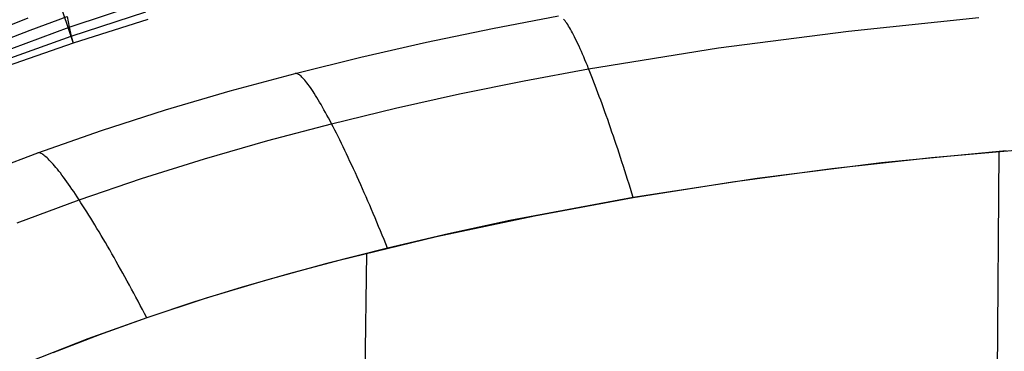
# Model space of a CAD drawing. Extents: x -383 to 1849, y -1185 to -529.
# Tile 636 of 656: x 552 to 655, y -729 to -695. Entities that reach past the tile are written whole.
import ezdxf

# ---------------------------------------------------------------- set-up
doc = ezdxf.new("R2010")
doc.units = 0
doc.layers.add('PREDEFINITO', color=7, linetype='CONTINUOUS')

msp = doc.modelspace()

# ---------------------------------------------------------------- linework, layer by layer
at = {"layer": 'PREDEFINITO'}
for p, q in [((553.61, -684.93, 419.25), (557.7, -697.24, 420.12)), ((557.3, -695.59, 440.14), (565.08, -693, 440.26)), ((549.22, -696.12, 459.9), (553.03, -694.62, 460.02)), ((553.24, -695.89, 450.05), (557.09, -694.48, 450.14)), ((557.09, -694.48, 450.14), (557.3, -695.59, 440.14)), ((557.5, -696.51, 430.13), (565.29, -693.98, 430.21)), ((601.39, -695.71, 419.69), (608.29, -694.4, 419.69)), ((638.5, -695.98, 433.75), (652.09, -694.58, 433.8)), ((549.62, -698.41, 440), (557.3, -695.59, 440.14)), ((557.3, -695.59, 440.14), (557.5, -696.51, 430.13)), ((565.5, -694.78, 420.16), (557.7, -697.24, 420.12)), ((608.89, -694.82, 424), (608.81, -694.73, 423.53)), ((608.97, -694.93, 424.48), (608.89, -694.82, 424)), ((609.06, -695.05, 424.95), (608.97, -694.93, 424.48)), ((609.15, -695.17, 425.43), (609.06, -695.05, 424.95)), ((609.24, -695.31, 425.89), (609.15, -695.17, 425.43)), ((609.34, -695.46, 426.36), (609.24, -695.31, 425.89)), ((609.43, -695.63, 426.82), (609.34, -695.46, 426.36)), ((609.53, -695.8, 427.27), (609.43, -695.63, 426.82)), ((549.43, -697.36, 449.96), (553.24, -695.89, 450.05)), ((549.82, -699.27, 430.04), (557.5, -696.51, 430.13)), ((557.5, -696.51, 430.13), (557.7, -697.24, 420.12)), ((594.51, -697.14, 419.69), (601.39, -695.71, 419.69)), ((609.64, -695.98, 427.72), (609.53, -695.8, 427.27)), ((609.74, -696.18, 428.17), (609.64, -695.98, 427.72)), ((609.85, -696.39, 428.61), (609.74, -696.18, 428.17)), ((609.96, -696.6, 429.04), (609.85, -696.39, 428.61)), ((610.07, -696.83, 429.47), (609.96, -696.6, 429.04)), ((624.94, -697.74, 433.7), (638.5, -695.98, 433.75)), ((557.7, -697.24, 420.12), (550, -699.93, 420.08)), ((587.67, -698.71, 419.69), (594.51, -697.14, 419.69)), ((610.19, -697.07, 429.89), (610.07, -696.83, 429.47)), ((610.3, -697.31, 430.3), (610.19, -697.07, 429.89)), ((610.42, -697.57, 430.71), (610.3, -697.31, 430.3)), ((610.54, -697.83, 431.1), (610.42, -697.57, 430.71)), ((611.42, -699.91, 433.64), (624.94, -697.74, 433.7)), ((580.85, -700.4, 419.69), (587.67, -698.71, 419.69)), ((610.67, -698.11, 431.49), (610.54, -697.83, 431.1)), ((610.79, -698.39, 431.87), (610.67, -698.11, 431.49)), ((610.91, -698.68, 432.25), (610.79, -698.39, 431.87)), ((611.04, -698.98, 432.61), (610.91, -698.68, 432.25)), ((611.17, -699.28, 432.96), (611.04, -698.98, 432.61)), ((611.3, -699.59, 433.31), (611.17, -699.28, 432.96)), ((611.42, -699.91, 433.64), (611.3, -699.59, 433.31)), ((574.07, -702.23, 419.69), (580.85, -700.4, 419.69)), ((580.91, -700.4, 420.16), (580.85, -700.4, 419.69)), ((580.98, -700.41, 420.64), (580.91, -700.4, 420.16)), ((581.04, -700.43, 421.12), (580.98, -700.41, 420.64)), ((581.12, -700.46, 421.59), (581.04, -700.43, 421.12)), ((581.19, -700.5, 422.07), (581.12, -700.46, 421.59)), ((581.28, -700.56, 422.55), (581.19, -700.5, 422.07)), ((581.36, -700.62, 423.03), (581.28, -700.56, 422.55)), ((581.45, -700.7, 423.5), (581.36, -700.62, 423.03)), ((581.55, -700.78, 423.98), (581.45, -700.7, 423.5)), ((581.64, -700.88, 424.45), (581.55, -700.78, 423.98)), ((604.69, -701.17, 433.61), (611.42, -699.91, 433.64)), ((611.56, -700.25, 433.98), (611.42, -699.91, 433.64)), ((611.69, -700.59, 434.31), (611.56, -700.25, 433.98)), ((611.83, -700.94, 434.63), (611.69, -700.59, 434.31)), ((581.75, -700.99, 424.92), (581.64, -700.88, 424.45)), ((581.85, -701.11, 425.39), (581.75, -700.99, 424.92)), ((581.96, -701.25, 425.86), (581.85, -701.11, 425.39)), ((582.07, -701.39, 426.32), (581.96, -701.25, 425.86)), ((582.19, -701.54, 426.77), (582.07, -701.39, 426.32)), ((582.31, -701.71, 427.22), (582.19, -701.54, 426.77)), ((582.44, -701.88, 427.67), (582.31, -701.71, 427.22)), ((597.98, -702.53, 433.58), (604.69, -701.17, 433.61)), ((611.97, -701.3, 434.95), (611.83, -700.94, 434.63)), ((612.11, -701.66, 435.26), (611.97, -701.3, 434.95)), ((612.25, -702.04, 435.57), (612.11, -701.66, 435.26)), ((567.33, -704.21, 419.69), (574.07, -702.23, 419.69)), ((582.57, -702.07, 428.11), (582.44, -701.88, 427.67)), ((582.7, -702.27, 428.55), (582.57, -702.07, 428.11)), ((582.83, -702.47, 428.98), (582.7, -702.27, 428.55)), ((582.97, -702.69, 429.4), (582.83, -702.47, 428.98)), ((583.11, -702.92, 429.82), (582.97, -702.69, 429.4)), ((591.29, -704.03, 433.56), (597.98, -702.53, 433.58)), ((612.39, -702.41, 435.87), (612.25, -702.04, 435.57)), ((612.53, -702.8, 436.16), (612.39, -702.41, 435.87)), ((612.68, -703.19, 436.44), (612.53, -702.8, 436.16)), ((583.25, -703.15, 430.23), (583.11, -702.92, 429.82)), ((583.39, -703.4, 430.63), (583.25, -703.15, 430.23)), ((583.54, -703.65, 431.02), (583.39, -703.4, 430.63)), ((583.69, -703.91, 431.41), (583.54, -703.65, 431.02)), ((612.82, -703.58, 436.72), (612.68, -703.19, 436.44)), ((612.97, -703.98, 436.98), (612.82, -703.58, 436.72)), ((560.64, -706.36, 419.69), (567.33, -704.21, 419.69)), ((583.84, -704.18, 431.78), (583.69, -703.91, 431.41)), ((584, -704.46, 432.15), (583.84, -704.18, 431.78)), ((584.15, -704.75, 432.51), (584, -704.46, 432.15)), ((584.31, -705.04, 432.86), (584.15, -704.75, 432.51)), ((584.63, -705.65, 433.53), (591.29, -704.03, 433.56)), ((613.11, -704.39, 437.24), (612.97, -703.98, 436.98)), ((613.26, -704.8, 437.49), (613.11, -704.39, 437.24)), ((613.41, -705.22, 437.74), (613.26, -704.8, 437.49)), ((577.99, -707.4, 433.5), (584.63, -705.65, 433.53)), ((584.47, -705.34, 433.2), (584.31, -705.04, 432.86)), ((584.63, -705.65, 433.53), (584.47, -705.34, 433.2)), ((584.8, -705.97, 433.86), (584.63, -705.65, 433.53)), ((613.56, -705.65, 437.97), (613.41, -705.22, 437.74)), ((613.7, -706.07, 438.2), (613.56, -705.65, 437.97)), ((554.01, -708.68, 419.69), (560.64, -706.36, 419.69)), ((584.96, -706.3, 434.19), (584.8, -705.97, 433.86)), ((585.13, -706.64, 434.51), (584.96, -706.3, 434.19)), ((585.31, -706.98, 434.82), (585.13, -706.64, 434.51)), ((613.85, -706.51, 438.41), (613.7, -706.07, 438.2)), ((614, -706.94, 438.62), (613.85, -706.51, 438.41)), ((614.15, -707.38, 438.82), (614, -706.94, 438.62)), ((571.4, -709.3, 433.47), (577.99, -707.4, 433.5)), ((585.48, -707.33, 435.13), (585.31, -706.98, 434.82)), ((585.66, -707.69, 435.43), (585.48, -707.33, 435.13)), ((585.83, -708.05, 435.72), (585.66, -707.69, 435.43)), ((614.3, -707.82, 439.01), (614.15, -707.38, 438.82)), ((614.45, -708.27, 439.19), (614.3, -707.82, 439.01)), ((547.46, -711.19, 419.69), (554.01, -708.68, 419.69)), ((554.08, -708.67, 420.16), (554.01, -708.68, 419.69)), ((554.14, -708.68, 420.63), (554.08, -708.67, 420.16)), ((554.21, -708.69, 421.11), (554.14, -708.68, 420.63)), ((554.29, -708.72, 421.58), (554.21, -708.69, 421.11)), ((554.37, -708.76, 422.06), (554.29, -708.72, 421.58)), ((554.46, -708.8, 422.53), (554.37, -708.76, 422.06)), ((554.55, -708.86, 423.01), (554.46, -708.8, 422.53)), ((554.65, -708.93, 423.48), (554.55, -708.86, 423.01)), ((554.76, -709.01, 423.95), (554.65, -708.93, 423.48)), ((554.87, -709.1, 424.42), (554.76, -709.01, 423.95)), ((586.01, -708.42, 436.01), (585.83, -708.05, 435.72)), ((586.19, -708.8, 436.29), (586.01, -708.42, 436.01)), ((586.37, -709.18, 436.56), (586.19, -708.8, 436.29)), ((614.6, -708.72, 439.36), (614.45, -708.27, 439.19)), ((614.75, -709.18, 439.52), (614.6, -708.72, 439.36)), ((654.94, -708.46, 440.92), (641.94, -709.73, 440.8)), ((647.15, -709.17, 440.85), (657.56, -708.24, 440.94)), ((653.88, -752.34, 447.15), (654.21, -708.52, 440.91)), ((554.98, -709.2, 424.89), (554.87, -709.1, 424.42)), ((555.1, -709.31, 425.35), (554.98, -709.2, 424.89)), ((555.22, -709.44, 425.81), (555.1, -709.31, 425.35)), ((555.35, -709.57, 426.27), (555.22, -709.44, 425.81)), ((555.48, -709.71, 426.72), (555.35, -709.57, 426.27)), ((555.62, -709.87, 427.17), (555.48, -709.71, 426.72)), ((555.76, -710.03, 427.61), (555.62, -709.87, 427.17)), ((555.91, -710.2, 428.05), (555.76, -710.03, 427.61)), ((564.84, -711.35, 433.44), (571.4, -709.3, 433.47)), ((586.55, -709.57, 436.82), (586.37, -709.18, 436.56)), ((586.74, -709.96, 437.08), (586.55, -709.57, 436.82)), ((586.92, -710.36, 437.32), (586.74, -709.96, 437.08)), ((614.89, -709.63, 439.68), (614.75, -709.18, 439.52)), ((615.04, -710.09, 439.82), (614.89, -709.63, 439.68)), ((641.94, -709.73, 440.8), (628.97, -711.35, 440.68)), ((636.76, -710.32, 440.75), (647.15, -709.17, 440.85)), ((556.06, -710.39, 428.48), (555.91, -710.2, 428.05)), ((556.21, -710.58, 428.91), (556.06, -710.39, 428.48)), ((556.37, -710.78, 429.33), (556.21, -710.58, 428.91)), ((556.53, -711, 429.74), (556.37, -710.78, 429.33)), ((556.7, -711.22, 430.15), (556.53, -711, 429.74)), ((587.11, -710.76, 437.56), (586.92, -710.36, 437.32)), ((587.29, -711.17, 437.79), (587.11, -710.76, 437.56)), ((615.19, -710.55, 439.95), (615.04, -710.09, 439.82)), ((615.34, -711.01, 440.08), (615.19, -710.55, 439.95)), ((615.48, -711.47, 440.19), (615.34, -711.01, 440.08)), ((626.4, -711.71, 440.66), (636.76, -710.32, 440.75)), ((556.87, -711.45, 430.54), (556.7, -711.22, 430.15)), ((557.04, -711.69, 430.93), (556.87, -711.45, 430.54)), ((557.22, -711.94, 431.31), (557.04, -711.69, 430.93)), ((557.4, -712.19, 431.69), (557.22, -711.94, 431.31)), ((558.32, -713.57, 433.41), (564.84, -711.35, 433.44)), ((587.48, -711.58, 438.01), (587.29, -711.17, 437.79)), ((587.67, -712, 438.23), (587.48, -711.58, 438.01)), ((587.85, -712.42, 438.43), (587.67, -712, 438.23)), ((615.63, -711.94, 440.3), (615.48, -711.47, 440.19)), ((615.77, -712.41, 440.39), (615.63, -711.94, 440.3)), ((628.97, -711.35, 440.68), (616.06, -713.34, 440.55)), ((616.07, -713.35, 440.56), (626.4, -711.71, 440.66)), ((557.58, -712.45, 432.05), (557.4, -712.19, 431.69)), ((557.76, -712.72, 432.4), (557.58, -712.45, 432.05)), ((557.94, -713, 432.75), (557.76, -712.72, 432.4)), ((558.13, -713.28, 433.09), (557.94, -713, 432.75)), ((588.04, -712.85, 438.63), (587.85, -712.42, 438.43)), ((588.23, -713.27, 438.81), (588.04, -712.85, 438.63)), ((615.92, -712.87, 440.48), (615.77, -712.41, 440.39)), ((616.06, -713.34, 440.55), (615.92, -712.87, 440.48)), ((551.86, -715.99, 433.38), (558.32, -713.57, 433.41)), ((558.32, -713.57, 433.41), (558.13, -713.28, 433.09)), ((558.52, -713.88, 433.74), (558.32, -713.57, 433.41)), ((558.72, -714.19, 434.06), (558.52, -713.88, 433.74)), ((588.42, -713.71, 438.99), (588.23, -713.27, 438.81)), ((588.61, -714.14, 439.15), (588.42, -713.71, 438.99)), ((588.8, -714.58, 439.31), (588.61, -714.14, 439.15)), ((616.06, -713.34, 440.55), (603.22, -715.74, 440.43)), ((605.79, -715.25, 440.45), (616.07, -713.35, 440.56)), ((558.92, -714.51, 434.38), (558.72, -714.19, 434.06)), ((559.13, -714.83, 434.69), (558.92, -714.51, 434.38)), ((559.33, -715.17, 434.99), (559.13, -714.83, 434.69)), ((559.54, -715.5, 435.29), (559.33, -715.17, 434.99)), ((588.98, -715.02, 439.46), (588.8, -714.58, 439.31)), ((589.17, -715.46, 439.6), (588.98, -715.02, 439.46)), ((559.75, -715.85, 435.58), (559.54, -715.5, 435.29)), ((559.97, -716.2, 435.86), (559.75, -715.85, 435.58)), ((560.18, -716.56, 436.14), (559.97, -716.2, 435.86)), ((589.36, -715.91, 439.73), (589.17, -715.46, 439.6)), ((589.54, -716.35, 439.85), (589.36, -715.91, 439.73)), ((595.57, -717.41, 440.35), (605.79, -715.25, 440.45)), ((603.22, -715.74, 440.43), (596.83, -717.12, 440.37)), ((560.4, -716.92, 436.4), (560.18, -716.56, 436.14)), ((560.62, -717.28, 436.66), (560.4, -716.92, 436.4)), ((589.73, -716.8, 439.96), (589.54, -716.35, 439.85)), ((589.92, -717.25, 440.06), (589.73, -716.8, 439.96)), ((596.83, -717.12, 440.37), (590.47, -718.61, 440.3)), ((560.84, -717.66, 436.91), (560.62, -717.28, 436.66)), ((561.06, -718.03, 437.16), (560.84, -717.66, 436.91)), ((561.28, -718.42, 437.39), (561.06, -718.03, 437.16)), ((585.42, -719.86, 440.25), (595.57, -717.41, 440.35)), ((590.1, -717.7, 440.15), (589.92, -717.25, 440.06)), ((590.29, -718.15, 440.23), (590.1, -717.7, 440.15)), ((590.47, -718.61, 440.3), (590.29, -718.15, 440.23)), ((561.51, -718.8, 437.62), (561.28, -718.42, 437.39)), ((561.73, -719.2, 437.83), (561.51, -718.8, 437.62)), ((561.96, -719.59, 438.04), (561.73, -719.2, 437.83)), ((590.47, -718.61, 440.3), (584.14, -720.22, 440.24)), ((587.83, -752.19, 444.13), (588.3, -719.14, 440.28)), ((562.19, -719.99, 438.24), (561.96, -719.59, 438.04)), ((562.41, -720.39, 438.43), (562.19, -719.99, 438.24)), ((584.14, -720.22, 440.24), (577.84, -721.96, 440.18)), ((580.37, -721.21, 440.21), (585.42, -719.86, 440.25)), ((562.64, -720.8, 438.61), (562.41, -720.39, 438.43)), ((562.87, -721.21, 438.78), (562.64, -720.8, 438.61)), ((563.1, -721.62, 438.95), (562.87, -721.21, 438.78)), ((575.36, -722.65, 440.16), (580.37, -721.21, 440.21)), ((563.33, -722.04, 439.1), (563.1, -721.62, 438.95)), ((563.56, -722.46, 439.25), (563.33, -722.04, 439.1)), ((577.84, -721.96, 440.18), (571.58, -723.84, 440.12)), ((563.79, -722.88, 439.38), (563.56, -722.46, 439.25)), ((564.02, -723.3, 439.51), (563.79, -722.88, 439.38)), ((564.24, -723.73, 439.62), (564.02, -723.3, 439.51)), ((570.37, -724.19, 440.11), (575.36, -722.65, 440.16)), ((564.47, -724.15, 439.73), (564.24, -723.73, 439.62)), ((564.7, -724.58, 439.83), (564.47, -724.15, 439.73)), ((571.58, -723.84, 440.12), (565.38, -725.87, 440.06)), ((565.42, -725.84, 440.06), (570.37, -724.19, 440.11)), ((564.93, -725.01, 439.91), (564.7, -724.58, 439.83)), ((565.15, -725.44, 439.99), (564.93, -725.01, 439.91)), ((565.38, -725.87, 440.06), (565.15, -725.44, 439.99)), ((565.38, -725.87, 440.06), (559.23, -728.08, 440)), ((560.49, -727.6, 440.01), (565.42, -725.84, 440.06)), ((559.23, -728.08, 440), (553.15, -730.47, 439.94)), ((555.61, -729.48, 439.97), (560.49, -727.6, 440.01))]:
    msp.add_line(p, q, dxfattribs=at)

doc.saveas('drawing.dxf')
